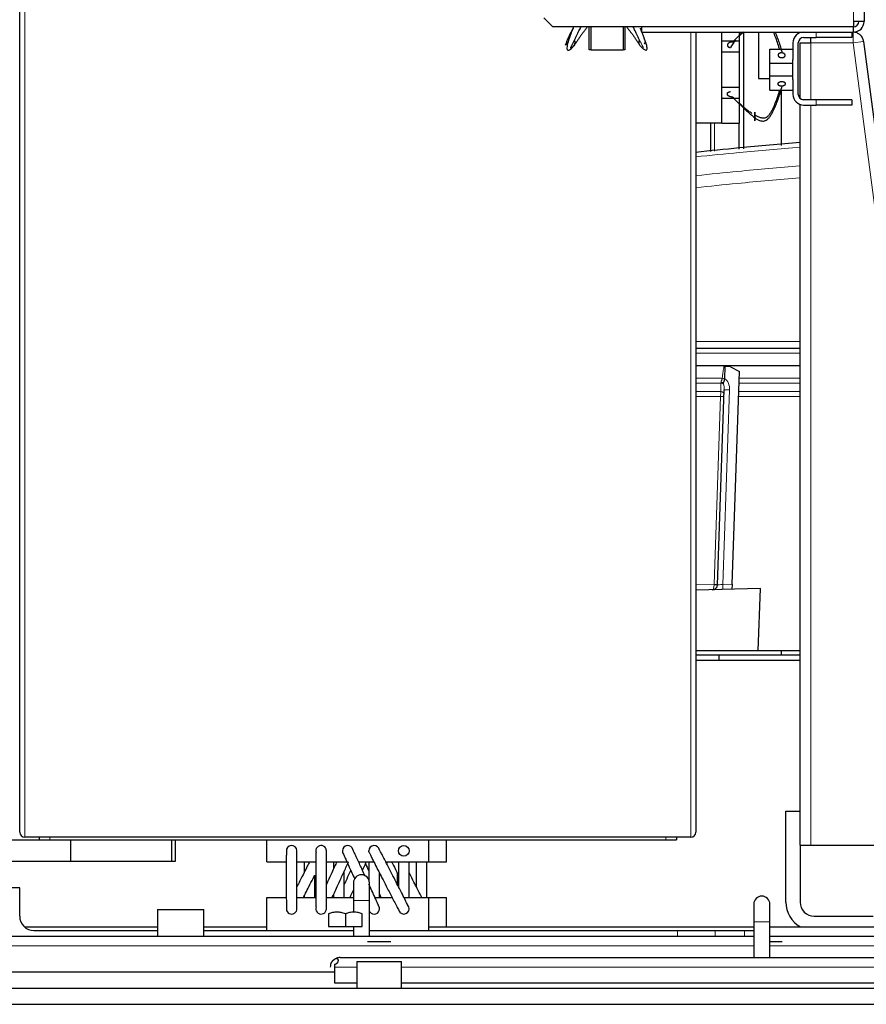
# Model space of a CAD drawing. Header units: millimetres. Extents: x 0 to 29700, y -16 to 21000.
# Tile 260 of 357: x 14098 to 14574, y 10348 to 10902. Entities that reach past the tile are written whole.
import ezdxf

# ---------------------------------------------------------------- set-up
doc = ezdxf.new("R2010")
doc.units = ezdxf.units.MM
doc.layers.add('1', color=7, linetype='Continuous', true_color=0xffffff)

msp = doc.modelspace()

# ---------------------------------------------------------------- linework, layer by layer
at = {"layer": '1', "color": 4, "linetype": 'Continuous', "lineweight": 13}
for p, q in [((14100.778, 11242.292), (14100.778, 10442.292)), ((14566.478, 10900.792), (14566.478, 10929.792)), ((14475.178, 10442.292), (14475.178, 10894.786)), ((14545.478, 10891.792), (14545.478, 10894.792)), ((14566.214, 10888.792), (14566.214, 10894.792)), ((14542.478, 10888.792), (14542.478, 10856.785)), ((14566.214, 10888.792), (14542.478, 10888.792)), ((14572.163, 10889.573), (14566.214, 10888.792)), ((14625.427, 10437.792), (14566.214, 10888.792)), ((14545.478, 10853.792), (14545.478, 10856.792)), ((14542.478, 10853.79), (14542.478, 10437.792)), ((14488.34, 10843.79), (14488.34, 10827.81)), ((14477.982, 10720.977), (14536.482, 10720.977)), ((14536.48, 10714.344), (14477.982, 10714.344)), ((14477.978, 10700.193), (14492.751, 10700.193)), ((14502.356, 10700.193), (14536.48, 10700.193)), ((14492.03, 10697.455), (14477.978, 10697.455)), ((14491.864, 10692.705), (14492.03, 10697.455)), ((14496.904, 10693.708), (14493.084, 10584.332)), ((14536.481, 10697.455), (14502.261, 10697.455)), ((14477.978, 10692.705), (14491.864, 10692.705)), ((14491.838, 10689.97), (14477.978, 10689.97)), ((14488.151, 10584.408), (14491.838, 10689.97)), ((14536.482, 10689.97), (14501.999, 10689.97)), ((14502.095, 10692.705), (14536.482, 10692.705)), ((14477.978, 10584.141), (14488.151, 10584.408)), ((14493.084, 10584.332), (14498.315, 10584.469)), ((14114.978, 10442.292), (14114.978, 10440.792)), ((14460.978, 10442.292), (14460.978, 10440.792)), ((14285.478, 10406.592), (14289.978, 10406.592)), ((14289.978, 10406.592), (14294.478, 10406.592)), ((14467.552, 10386.592), (14467.552, 10389.792)), ((14488.765, 10386.592), (14488.765, 10389.792)), ((14505.191, 10386.592), (14505.191, 10389.792)), ((14510.478, 10394.592), (14519.478, 10394.592)), ((14510.499, 10381.092), (13893.99, 10381.092)), ((14960.473, 10381.092), (14519.483, 10381.092)), ((14287.486, 10369.092), (14274.78, 10369.092)), ((15205.176, 10369.092), (14312.49, 10369.092))]:
    msp.add_line(p, q, dxfattribs=at)
at = {"layer": '1', "color": 2, "linetype": 'Continuous', "lineweight": 25}
for p, q in [((14097.978, 10445.092), (14097.978, 11239.492)), ((14572.478, 10929.792), (14572.478, 10900.792)), ((14397.478, 10897.794), (14392.478, 10902.794)), ((14572.478, 10900.792), (14566.478, 10900.792)), ((14566.478, 10900.792), (14566.478, 10897.794)), ((14566.478, 10897.794), (14397.478, 10897.794)), ((14417.978, 10884.792), (14417.978, 10897.794)), ((14419.018, 10884.592), (14419.018, 10897.794)), ((14437.018, 10897.794), (14437.018, 10884.592)), ((14437.978, 10897.794), (14437.978, 10884.792)), ((14447.478, 10894.792), (14447.478, 10897.794)), ((14447.478, 10894.792), (14566.478, 10894.792)), ((14477.978, 10894.784), (14477.978, 10445.092)), ((14492.478, 10888.819), (14492.478, 10894.792)), ((14502.478, 10889.992), (14502.478, 10894.792)), ((14504.7, 10894.791), (14504.7, 10852.859)), ((14513.128, 10894.792), (14513.128, 10868.791)), ((14565.478, 10894.792), (14565.478, 10891.792)), ((14566.478, 10894.792), (14566.478, 10897.792)), ((14492.478, 10889.992), (14502.478, 10889.992)), ((14492.478, 10883.792), (14492.478, 10888.819)), ((14502.478, 10883.792), (14502.478, 10889.992)), ((14532.478, 10888.792), (14532.478, 10879.348)), ((14535.478, 10859.792), (14535.478, 10888.792)), ((14536.478, 10888.792), (14542.478, 10888.792)), ((14536.478, 10857.553), (14536.478, 10888.792)), ((14538.478, 10891.792), (14545.478, 10891.792)), ((14542.478, 10888.792), (14542.478, 10891.792)), ((14565.478, 10891.792), (14545.478, 10891.792)), ((14572.163, 10889.573), (14631.478, 10437.792)), ((14419.018, 10884.792), (14417.978, 10884.792)), ((14437.018, 10884.592), (14419.018, 10884.592)), ((14437.978, 10884.792), (14437.018, 10884.792)), ((14492.478, 10863.792), (14492.478, 10883.792)), ((14492.478, 10883.792), (14502.478, 10883.792)), ((14502.478, 10863.792), (14502.478, 10883.792)), ((14519.478, 10877.263), (14519.478, 10885.263)), ((14519.478, 10885.263), (14532.478, 10885.263)), ((14519.478, 10870.263), (14519.478, 10877.263)), ((14519.478, 10877.263), (14532.478, 10877.263)), ((14532.478, 10877.263), (14532.478, 10879.348)), ((14532.478, 10870.263), (14532.478, 10877.263)), ((14513.128, 10868.791), (14519.476, 10868.791)), ((14519.478, 10862.263), (14519.478, 10870.263)), ((14519.478, 10870.263), (14532.478, 10870.263)), ((14532.478, 10868.177), (14532.478, 10870.263)), ((14532.478, 10868.177), (14532.478, 10859.792)), ((14492.478, 10863.792), (14502.478, 10863.792)), ((14492.478, 10858.765), (14492.478, 10863.792)), ((14502.478, 10857.592), (14502.478, 10863.792)), ((14519.478, 10862.263), (14532.478, 10862.263)), ((14525.828, 10862.262), (14525.828, 10831.045)), ((14492.478, 10843.792), (14492.478, 10858.765)), ((14492.478, 10857.592), (14502.478, 10857.592)), ((14502.478, 10843.592), (14502.478, 10857.592)), ((14545.478, 10856.792), (14538.478, 10856.792)), ((14565.478, 10856.792), (14545.478, 10856.792)), ((14565.478, 10856.792), (14565.478, 10853.792)), ((14504.7, 10852.214), (14504.7, 10829.224)), ((14536.478, 10437.792), (14536.478, 10854.128)), ((14538.478, 10853.792), (14545.478, 10853.792)), ((14565.478, 10853.792), (14545.478, 10853.792)), ((14477.978, 10843.792), (14492.478, 10843.792)), ((14486.197, 10843.79), (14486.197, 10827.624)), ((14492.478, 10843.592), (14492.478, 10843.792)), ((14492.478, 10843.592), (14502.478, 10843.592)), ((14502.129, 10843.59), (14502.129, 10828.999)), ((14477.981, 10717.187), (14536.479, 10717.187)), ((14536.478, 10707.187), (14477.983, 10707.187)), ((14494.123, 10700.026), (14494.358, 10706.756)), ((14497.392, 10706.65), (14494.358, 10706.756)), ((14497.392, 10706.65), (14502.488, 10703.969)), ((14494.121, 10699.976), (14494.123, 10700.026)), ((14498.315, 10584.469), (14502.488, 10703.969)), ((14490.077, 10584.171), (14493.902, 10693.712)), ((14498.315, 10584.469), (14498.214, 10581.566)), ((14514.229, 10581.985), (14477.978, 10581.036)), ((14513.013, 10547.187), (14514.229, 10581.985)), ((14477.977, 10547.187), (14513.013, 10547.187)), ((14477.978, 10544.792), (14490.978, 10544.792)), ((14490.978, 10541.791), (14490.978, 10544.792)), ((14490.978, 10544.792), (14536.481, 10544.792)), ((14513.015, 10547.187), (14536.479, 10547.187)), ((14525.828, 10547.187), (14525.828, 10544.793)), ((14477.978, 10541.792), (14536.478, 10541.792)), ((14528.478, 10405.792), (14528.478, 10456.792)), ((14528.478, 10456.792), (14536.478, 10456.792)), ((14040.978, 10440.792), (14126.734, 10440.792)), ((14475.178, 10442.292), (14100.778, 10442.292)), ((14108.978, 10442.292), (14108.978, 10440.792)), ((14126.734, 10440.792), (14183.478, 10440.792)), ((14126.734, 10428.792), (14126.734, 10440.792)), ((14183.478, 10440.792), (14185.478, 10440.792)), ((14183.478, 10428.792), (14183.478, 10440.792)), ((14185.478, 10428.792), (14185.478, 10440.792)), ((14185.481, 10440.792), (14236.781, 10440.792)), ((14236.778, 10440.792), (14327.778, 10440.792)), ((14236.778, 10428.292), (14236.778, 10440.792)), ((14327.773, 10440.792), (14460.978, 10440.792)), ((14327.778, 10428.292), (14327.778, 10440.792)), ((14337.778, 10428.292), (14337.778, 10440.792)), ((14460.978, 10440.792), (14466.978, 10440.792)), ((14466.978, 10442.292), (14466.978, 10440.792)), ((14294.216, 10434.066), (14294.178, 10434.542)), ((14536.478, 10437.792), (14536.478, 10405.792)), ((14536.478, 10437.792), (14542.478, 10437.792)), ((14542.478, 10437.792), (14625.427, 10437.792)), ((14040.978, 10428.792), (14126.734, 10428.792)), ((14126.734, 10428.792), (14183.478, 10428.792)), ((14183.478, 10428.792), (14185.478, 10428.792)), ((14236.778, 10428.292), (14247.782, 10428.292)), ((14253.759, 10428.292), (14264.382, 10428.292)), ((14270.363, 10428.292), (14281.85, 10428.292)), ((14288.433, 10428.292), (14297.01, 10428.292)), ((14303.724, 10428.292), (14327.778, 10428.292)), ((14327.778, 10428.292), (14337.778, 10428.292)), ((14097.978, 10413.792), (14089.978, 10413.792)), ((14097.978, 10397.792), (14097.978, 10413.792)), ((14285.478, 10416.592), (14285.478, 10406.592)), ((14294.478, 10406.592), (14294.478, 10416.592)), ((14236.778, 10408.292), (14247.796, 10408.292)), ((14236.778, 10389.792), (14236.778, 10408.292)), ((14253.775, 10408.292), (14264.397, 10408.292)), ((14270.376, 10408.292), (14285.477, 10408.292)), ((14285.478, 10406.592), (14285.478, 10400.092)), ((14294.478, 10386.592), (14294.478, 10406.592)), ((14297.606, 10408.292), (14307.229, 10408.292)), ((14313.945, 10408.292), (14327.778, 10408.292)), ((14327.778, 10408.292), (14337.778, 10408.292)), ((14327.778, 10389.792), (14327.778, 10408.292)), ((14337.778, 10391.792), (14337.778, 10408.292)), ((14175.478, 10401.592), (14175.478, 10386.592)), ((14175.478, 10401.592), (14201.478, 10401.592)), ((14201.478, 10386.592), (14201.478, 10401.592)), ((14510.478, 10404.592), (14510.478, 10394.592)), ((14519.478, 10394.592), (14519.478, 10404.592)), ((14271.478, 10399.243), (14271.478, 10392.092)), ((14280.978, 10399.243), (14280.978, 10392.092)), ((14290.478, 10392.092), (14290.478, 10399.243)), ((14544.478, 10397.792), (14577.478, 10397.792)), ((14100.695, 10391.792), (14175.484, 10391.792)), ((14105.978, 10389.792), (14175.479, 10389.792)), ((14201.479, 10389.792), (14285.482, 10389.792)), ((14201.486, 10391.792), (14236.783, 10391.792)), ((14271.478, 10392.092), (14280.978, 10392.092)), ((14280.978, 10392.092), (14290.478, 10392.092)), ((14285.478, 10392.092), (14285.478, 10386.592)), ((14294.477, 10389.792), (14467.552, 10389.792)), ((14327.77, 10391.792), (14510.477, 10391.792)), ((14467.552, 10389.792), (14488.765, 10389.792)), ((14488.765, 10389.792), (14505.191, 10389.792)), ((14505.191, 10389.792), (14510.478, 10389.792)), ((14510.478, 10394.592), (14510.478, 10374.592)), ((14519.473, 10391.792), (14605.978, 10391.792)), ((14519.478, 10374.592), (14519.478, 10394.592)), ((13894.004, 10386.592), (14510.501, 10386.592)), ((14293.478, 10383.692), (14296.728, 10383.692)), ((14296.728, 10383.692), (14303.228, 10383.692)), ((14303.228, 10383.692), (14306.478, 10383.692)), ((14519.478, 10383.692), (14523.228, 10383.692)), ((14519.479, 10386.592), (14960.477, 10386.592)), ((14523.228, 10383.692), (14526.478, 10383.692)), ((14277.978, 10374.592), (15201.978, 10374.592)), ((14274.78, 10370.616), (14274.78, 10369.092)), ((14274.78, 10369.092), (14274.78, 10360.292)), ((14287.478, 10372.292), (14299.978, 10372.292)), ((14287.478, 10372.292), (14287.478, 10357.292)), ((14299.978, 10372.292), (14312.478, 10372.292)), ((14312.478, 10357.292), (14312.478, 10372.292)), ((14274.786, 10366.292), (14006.484, 10366.292)), ((13908.978, 10357.292), (15570.978, 10357.292)), ((14274.78, 10360.292), (14287.486, 10360.292)), ((14312.49, 10360.292), (15205.176, 10360.292)), ((13908.978, 10348.292), (15570.978, 10348.292))]:
    msp.add_line(p, q, dxfattribs=at)
msp.add_circle((14313.778, 10434.542), 3, dxfattribs=at)
for centre, radius, start, end in [((14566.478, 10900.792), 6, 270, 0), ((14566.478, 10900.792), 3, 270, 0), ((14538.478, 10888.792), 6, 90, 180), ((14538.478, 10888.792), 3, 90, 180), ((14538.478, 10859.792), 6, 180, 270), ((14538.478, 10859.792), 3, 180, 270), ((14487.079, 10584.275), 3, 271.5, 358), ((14100.778, 10445.092), 2.8, 180, 270), ((14475.178, 10445.092), 2.8, 270, 0), ((14250.778, 10434.542), 3, 341.74125, 161.71875), ((14267.378, 10434.542), 3, 17.63437, 201.1275), ((14282.278, 10434.542), 3, 13.39875, 180), ((14282.278, 10434.542), 3, 180, 193.38188), ((14297.178, 10434.542), 3, 9.11813, 180), ((14289.978, 10416.592), 4.5, 90, 180), ((14289.978, 10416.592), 4.5, 0, 90), ((14514.978, 10404.592), 4.5, 0, 180), ((14250.778, 10402.042), 3, 198.28125, 18.55125), ((14267.378, 10402.042), 3, 158.8725, 342.36563), ((14297.178, 10402.042), 3, 215.865, 0), ((14297.178, 10402.042), 3, 0, 35.89875), ((14313.778, 10402.042), 3, 225.02813, 45.0225), ((14544.478, 10405.792), 16, 180, 241.04109), ((14544.478, 10405.792), 8, 180, 270), ((14105.978, 10397.792), 8, 180, 270), ((14277.978, 10369.092), 5.5, 163.91174, 180)]:
    msp.add_arc(centre, radius, start, end, dxfattribs=at)
at = {"layer": '1', "color": 4, "linetype": 'Continuous', "lineweight": 13}
for centre, major_axis, ratio, start_param, end_param in [((14492.681, 10700.123), (-1.989, 0.207), 0.0383473, 3.905781, 4.6813136), ((14491.907, 10693.883), (0.235, 6.724), 0.7431451, 4.712389, 5.8716685), ((14492.132, 10700.332), (0.21, 4), 0.017402, 3.9104493, 4.0569497), ((14491.981, 10696.016), (1.999, -0.07), 0.719748, 0.7957294, 1.5716725), ((14492.004, 10696.671), (1.999, -0.07), 0.6108356, 0.7931781, 1.5644616), ((14491.903, 10693.782), (0.159, 4.566), 0.4377405, 4.712389, 5.5081184), ((14496.9, 10693.607), (2.998, -0.105), 0.0336829, 1.5707963, 3.1415927), ((14491.765, 10689.828), (0.07, 4), 0.0174444, 4.7482984, 5.5155451), ((14491.768, 10689.899), (1.999, -0.07), 0.0368135, 0, 1.5371762), ((14491.816, 10691.266), (1.999, -0.07), 0.719748, 0, 1.5716725), ((14487.079, 10584.275), (-0.079, 2.999), 0.3572125, 3.1415927, 4.6513025), ((14488.08, 10584.302), (-0.017, 3.001), 0.0238693, 4.6517894, 4.7475549), ((14488.081, 10584.336), (1.999, -0.07), 0.0368135, 0, 1.5371762), ((14488.078, 10584.24), (-1.999, 0.07), 0.0587977, 1.6102188, 3.1415927), ((14493.088, 10584.433), (3.011, 0.262), 0.0331858, 3.1375287, 4.708325), ((14493.088, 10584.433), (-0.079, 2.999), 0.0020575, 1.6044228, 3.1415927)]:
    msp.add_ellipse(centre, major_axis=major_axis, ratio=ratio, start_param=start_param, end_param=end_param, dxfattribs=at)
at = {"layer": '1', "color": 2, "linetype": 'Continuous', "lineweight": 25}
for ratio in [1, 0.999375]:
    msp.add_ellipse((14277.978, 10369.092), major_axis=(0, 5.5), ratio=ratio, start_param=0, end_param=0.3728397, dxfattribs=at)
for points, degree, knots in [([(14409.171, 10897.707), (14408.907, 10897.175), (14408.365, 10896.087), (14407.552, 10894.448), (14406.738, 10892.792), (14405.959, 10891.158), (14405.385, 10889.826), (14405.087, 10888.945), (14404.954, 10888.468), (14404.871, 10888.138), (14404.804, 10887.852), (14404.723, 10887.573), (14404.656, 10887.399), (14404.645, 10887.473), (14404.768, 10887.724), (14405.168, 10888.275), (14405.659, 10888.861), (14405.921, 10889.17)], 3, [0, 0, 0, 0, 0.0955228, 0.1960203, 0.2965178, 0.3970152, 0.4975127, 0.5477614, 0.5728858, 0.5980102, 0.6231345, 0.6482589, 0.6985076, 0.7487563, 0.7990051, 0.8995025, 1, 1, 1, 1]), ([(14409.253, 10897.795), (14408.333, 10895.634), (14407.026, 10892.203), (14405.694, 10888.089), (14405.406, 10885.975), (14405.465, 10885.101), (14405.743, 10884.728), (14406.18, 10884.58), (14406.958, 10884.816), (14408.036, 10885.634), (14408.726, 10886.379), (14409.073, 10886.814)], 3, [0, 0, 0, 0, 0.3115952, 0.494362, 0.5811411, 0.6646783, 0.7061157, 0.747661, 0.8311296, 0.9157274, 1, 1, 1, 1]), ([(14409.702, 10887.652), (14409.473, 10887.299), (14409.002, 10886.642), (14408.42, 10886.061), (14407.997, 10885.828), (14407.716, 10885.791), (14407.644, 10885.975), (14407.697, 10886.23), (14407.803, 10886.469), (14407.945, 10886.742), (14408.159, 10887.139), (14408.557, 10887.907), (14409.158, 10889.141), (14409.903, 10890.701), (14410.671, 10892.292), (14411.451, 10893.897), (14412.357, 10895.753), (14413.016, 10897.078), (14413.411, 10897.863)], 3, [0, 0, 0, 0, 0.0874317, 0.1748634, 0.2185792, 0.2622951, 0.3060109, 0.3278689, 0.3497268, 0.3715847, 0.3934426, 0.4371585, 0.5245902, 0.6120219, 0.6994536, 0.7868852, 0.8743169, 1, 1, 1, 1]), ([(14417.026, 10897.765), (14416.637, 10897.282), (14415.863, 10896.305), (14414.749, 10894.856), (14413.678, 10893.413), (14412.655, 10891.965), (14411.663, 10890.504), (14410.684, 10889.04), (14410.035, 10888.096), (14409.702, 10887.652)], 3, [0, 0, 0, 0, 0.1383334, 0.2819445, 0.4255556, 0.5691667, 0.7127778, 0.8563889, 1, 1, 1, 1]), ([(14439.011, 10897.765), (14439.399, 10897.282), (14440.174, 10896.305), (14441.288, 10894.856), (14442.359, 10893.413), (14443.381, 10891.965), (14444.374, 10890.504), (14445.352, 10889.04), (14446.001, 10888.096), (14446.334, 10887.652)], 3, [0, 0, 0, 0, 0.1383334, 0.2819445, 0.4255556, 0.5691667, 0.7127778, 0.8563889, 1, 1, 1, 1]), ([(14447.106, 10888.676), (14447.03, 10888.834), (14446.709, 10889.496), (14446.134, 10890.701), (14445.366, 10892.292), (14444.586, 10893.897), (14443.701, 10895.709), (14443.065, 10896.989), (14442.693, 10897.729)], 3, [0, 0, 0, 0, 0.0559277, 0.2322168, 0.4085059, 0.5847951, 0.7610842, 1, 1, 1, 1]), ([(14498.655, 10889.191), (14499.541, 10890.205), (14500.942, 10891.713), (14502.834, 10893.563), (14503.74, 10894.421), (14504.142, 10894.798)], 3, [0, 0, 0, 0, 0.5287683, 0.7931525, 1, 1, 1, 1]), ([(14504.752, 10894.932), (14504.272, 10894.516), (14503.466, 10893.784), (14502.689, 10893.016), (14502.373, 10892.692)], 3, [0, 0, 0, 0, 0.585867, 1, 1, 1, 1]), ([(14524.894, 10885.345), (14524.716, 10886.018), (14524.199, 10887.827), (14523.388, 10890.179), (14522.531, 10892.411), (14521.974, 10893.766), (14521.629, 10894.562), (14521.521, 10894.805)], 3, [0, 0, 0, 0, 0.2098238, 0.565759, 0.7437266, 0.9216943, 1, 1, 1, 1]), ([(14522.357, 10894.824), (14522.386, 10894.758), (14522.652, 10894.155), (14523.372, 10892.468), (14524.446, 10889.746), (14525.525, 10886.436), (14526.092, 10884.211), (14526.337, 10883.1)], 3, [0, 0, 0, 0, 0.0173025, 0.1576879, 0.4384586, 0.7192293, 1, 1, 1, 1]), ([(14572.163, 10889.573), (14572.118, 10889.919), (14572.042, 10890.261), (14571.832, 10890.927), (14571.698, 10891.251), (14571.376, 10891.87), (14571.188, 10892.166), (14570.763, 10892.72), (14570.526, 10892.979), (14570.012, 10893.45), (14569.734, 10893.664), (14569.145, 10894.039), (14568.834, 10894.201), (14568.189, 10894.468), (14567.855, 10894.574), (14567.173, 10894.725), (14566.826, 10894.771), (14566.477, 10894.786)], 3, [0, 0, 0, 0, 0.125, 0.125, 0.25, 0.25, 0.375, 0.375, 0.5, 0.5, 0.625, 0.625, 0.75, 0.75, 0.875, 0.875, 1, 1, 1, 1]), ([(14407.671, 10886.041), (14407.806, 10886.068), (14407.969, 10886.114), (14408.128, 10886.173), (14408.281, 10886.244), (14408.574, 10886.408), (14408.903, 10886.632), (14409.175, 10886.882), (14409.412, 10887.166), (14409.608, 10887.476), (14409.702, 10887.652)], 5, [0, 0, 0, 0, 0, 0, 0.2580938, 0.3152444, 0.3152444, 0.3152444, 0.6272599, 1, 1, 1, 1, 1, 1]), ([(14409.702, 10887.652), (14409.751, 10887.742), (14409.862, 10887.971), (14409.993, 10888.315), (14410.073, 10888.675), (14410.094, 10889.044), (14410.068, 10889.348), (14410.016, 10889.642), (14409.963, 10889.821), (14409.887, 10889.993), (14409.788, 10890.151), (14409.697, 10890.264)], 5, [0, 0, 0, 0, 0, 0, 0.1848578, 0.4599452, 0.6635975, 0.6635975, 0.6635975, 0.7361114, 1, 1, 1, 1, 1, 1]), ([(14446.334, 10887.652), (14446.286, 10887.742), (14446.205, 10887.907), (14446.136, 10888.077), (14446.079, 10888.251), (14446.018, 10888.498), (14445.97, 10888.758), (14445.952, 10888.941), (14445.949, 10889.125), (14445.969, 10889.348), (14446.02, 10889.639), (14446.072, 10889.816), (14446.146, 10889.986), (14446.245, 10890.145), (14446.337, 10890.26), (14446.339, 10890.263), (14446.342, 10890.265), (14446.344, 10890.268)], 5, [0, 0, 0, 0, 0, 0, 0.1844371, 0.3310436, 0.3310436, 0.3310436, 0.4588984, 0.6620872, 0.6620872, 0.6620872, 0.7344361, 0.9931308, 0.9931308, 0.9931308, 1, 1, 1, 1, 1, 1]), ([(14446.964, 10886.814), (14447.42, 10886.273), (14448.117, 10885.569), (14449.076, 10884.886), (14449.795, 10884.587), (14450.36, 10884.683), (14450.582, 10885.309), (14450.447, 10886.499), (14450.202, 10887.815), (14449.848, 10888.737), (14449.715, 10889.056)], 3, [0, 0, 0, 0, 0.1741513, 0.2759846, 0.3863218, 0.5050306, 0.6327805, 0.7718015, 0.9242405, 1, 1, 1, 1]), ([(14448.88, 10888.568), (14448.898, 10888.546), (14449.02, 10888.405), (14449.132, 10888.339), (14449.261, 10888.52), (14449.326, 10888.932), (14449.356, 10889.189)], 3, [0, 0, 0, 0, 0.0370006, 0.2628933, 0.4797994, 1, 1, 1, 1]), ([(14498.655, 10889.191), (14498.467, 10889.212), (14498.119, 10889.227), (14497.769, 10889.199), (14497.429, 10889.132), (14497.081, 10889.019), (14496.788, 10888.903), (14496.641, 10888.833), (14496.501, 10888.755), (14496.371, 10888.669), (14496.167, 10888.516), (14496.054, 10888.418), (14495.952, 10888.312), (14495.864, 10888.2), (14495.747, 10888.002), (14495.68, 10887.857), (14495.642, 10887.728), (14495.622, 10887.597), (14495.622, 10887.401), (14495.644, 10887.227), (14495.682, 10887.1), (14495.74, 10886.978), (14495.844, 10886.826), (14496.003, 10886.649), (14496.239, 10886.46), (14496.536, 10886.313), (14496.869, 10886.212), (14497.154, 10886.163), (14497.297, 10886.148)], 5, [0, 0, 0, 0, 0, 0, 0.1360851, 0.25, 0.25, 0.25, 0.2708653, 0.3748173, 0.375, 0.375, 0.375, 0.4789488, 0.5, 0.5, 0.5, 0.5828898, 0.625, 0.625, 0.625, 0.6871801, 0.75, 0.75, 0.75, 0.7916704, 0.8957455, 1, 1, 1, 1, 1, 1]), ([(14500.164, 10890.199), (14500.137, 10890.165), (14499.104, 10888.882), (14498.15, 10887.529), (14497.297, 10886.148)], 3, [0, 0, 0, 0, 0.0265864, 1, 1, 1, 1]), ([(14526.337, 10883.1), (14526.249, 10883.108), (14526.028, 10883.119), (14525.704, 10883.107), (14525.389, 10883.055), (14525.098, 10882.964), (14524.881, 10882.867), (14524.677, 10882.757), (14524.514, 10882.646), (14524.34, 10882.483), (14524.207, 10882.292), (14524.137, 10882.112), (14524.113, 10882.015), (14524.093, 10881.887), (14524.09, 10881.714), (14524.135, 10881.508), (14524.239, 10881.309), (14524.397, 10881.127), (14524.601, 10880.946), (14524.872, 10880.762), (14525.135, 10880.638), (14525.429, 10880.548), (14525.741, 10880.496), (14525.919, 10880.48)], 5, [0, 0, 0, 0, 0, 0, 0.0696423, 0.1732771, 0.25, 0.25, 0.25, 0.2773185, 0.3817136, 0.4348548, 0.4856843, 0.5, 0.5, 0.5, 0.5898118, 0.6938111, 0.75, 0.75, 0.75, 0.8595818, 1, 1, 1, 1, 1, 1]), ([(14525.919, 10880.48), (14526.051, 10880.468), (14526.319, 10880.459), (14526.642, 10880.483), (14526.952, 10880.547), (14527.232, 10880.649), (14527.445, 10880.751), (14527.644, 10880.866), (14527.851, 10881.026), (14528.007, 10881.211), (14528.106, 10881.411), (14528.148, 10881.582), (14528.167, 10881.754), (14528.158, 10881.944), (14528.091, 10882.149), (14527.966, 10882.343), (14527.809, 10882.504), (14527.622, 10882.661), (14527.381, 10882.823), (14527.116, 10882.946), (14526.822, 10883.035), (14526.51, 10883.085), (14526.337, 10883.1)], 5, [0, 0, 0, 0, 0, 0, 0.1042545, 0.2083296, 0.25, 0.25, 0.25, 0.3128199, 0.4171102, 0.5, 0.5, 0.5, 0.5210512, 0.6251827, 0.7291347, 0.75, 0.75, 0.75, 0.8639149, 1, 1, 1, 1, 1, 1]), ([(14498.655, 10858.334), (14498.442, 10858.309), (14498.114, 10858.313), (14497.897, 10858.328), (14497.682, 10858.356), (14497.471, 10858.396), (14497.265, 10858.448), (14497.064, 10858.512), (14496.871, 10858.586), (14496.686, 10858.671), (14496.51, 10858.767), (14496.345, 10858.872), (14496.192, 10858.988), (14496.053, 10859.112), (14495.929, 10859.245), (14495.824, 10859.387), (14495.74, 10859.536), (14495.676, 10859.693), (14495.636, 10859.855), (14495.62, 10860.019), (14495.628, 10860.182), (14495.655, 10860.308), (14495.679, 10860.387), (14495.709, 10860.465), (14495.746, 10860.54), (14495.789, 10860.614), (14495.838, 10860.685), (14495.917, 10860.782), (14496.051, 10860.906), (14496.207, 10861.018), (14496.381, 10861.117), (14496.569, 10861.201), (14496.768, 10861.271), (14496.976, 10861.326), (14497.136, 10861.355), (14497.244, 10861.371), (14497.297, 10861.377)], 2, [0, 0, 0, 0.0625, 0.09375, 0.125, 0.15625, 0.1875, 0.21875, 0.25, 0.28125, 0.3125, 0.34375, 0.375, 0.40625, 0.4375, 0.46875, 0.5, 0.53125, 0.5625, 0.59375, 0.625, 0.65625, 0.6741071, 0.6875, 0.7053571, 0.71875, 0.7366071, 0.75, 0.78125, 0.8125, 0.84375, 0.875, 0.90625, 0.9375, 0.96875, 0.984375, 1, 1, 1]), ([(14510.978, 10846.652), (14511.469, 10846.299), (14512.482, 10845.642), (14513.875, 10845.061), (14515.044, 10844.828), (14515.957, 10844.791), (14516.746, 10844.975), (14517.335, 10845.23), (14517.741, 10845.469), (14518.11, 10845.742), (14518.563, 10846.139), (14519.275, 10846.907), (14520.11, 10848.141), (14520.958, 10849.701), (14521.724, 10851.292), (14522.45, 10852.897), (14523.372, 10855.057), (14524.446, 10857.779), (14525.525, 10861.089), (14526.092, 10863.314), (14526.337, 10864.425)], 3, [0, 0, 0, 0, 0.0625, 0.125, 0.15625, 0.1875, 0.21875, 0.234375, 0.25, 0.265625, 0.28125, 0.3125, 0.375, 0.4375, 0.5, 0.5625, 0.625, 0.75, 0.875, 1, 1, 1, 1]), ([(14524.894, 10862.18), (14524.716, 10861.507), (14524.199, 10859.698), (14523.388, 10857.346), (14522.531, 10855.114), (14521.846, 10853.448), (14521.114, 10851.792), (14520.291, 10850.158), (14519.478, 10848.826), (14518.785, 10847.945), (14518.344, 10847.468), (14517.982, 10847.138), (14517.58, 10846.852), (14516.987, 10846.573), (14516.181, 10846.399), (14515.224, 10846.473), (14513.99, 10846.724), (14512.529, 10847.275), (14511.484, 10847.861), (14510.978, 10848.17)], 3, [0, 0, 0, 0, 0.0894605, 0.2412171, 0.3170954, 0.3929737, 0.468852, 0.5447303, 0.6206085, 0.6585477, 0.6775173, 0.6964868, 0.7154564, 0.734426, 0.7723651, 0.8103043, 0.8482434, 0.9241217, 1, 1, 1, 1]), ([(14498.655, 10858.334), (14499.541, 10857.32), (14500.942, 10855.812), (14502.943, 10853.856), (14504.471, 10852.413), (14506.036, 10850.965), (14507.636, 10849.504), (14509.276, 10848.04), (14510.405, 10847.096), (14510.978, 10846.652)], 3, [0, 0, 0, 0, 0.25, 0.375, 0.5, 0.625, 0.75, 0.875, 1, 1, 1, 1]), ([(14509.406, 10849.083), (14509.24, 10849.188), (14508.414, 10849.73), (14506.977, 10850.766), (14505.114, 10852.255), (14503.583, 10853.624), (14502.689, 10854.509), (14502.373, 10854.833)], 3, [0, 0, 0, 0, 0.0648792, 0.3274153, 0.5899514, 0.8524875, 1, 1, 1, 1]), ([(14510.978, 10846.652), (14510.978, 10846.742), (14510.978, 10846.971), (14510.978, 10847.315), (14510.978, 10847.675), (14510.978, 10848.044), (14510.978, 10848.348), (14510.978, 10848.649), (14510.978, 10848.91), (14510.978, 10849.222), (14510.978, 10849.492), (14510.978, 10849.655), (14510.978, 10849.719), (14510.978, 10849.786), (14510.978, 10849.842), (14510.978, 10849.833), (14510.978, 10849.748), (14510.978, 10849.607), (14510.978, 10849.421), (14510.978, 10849.173), (14510.978, 10848.929), (14510.978, 10848.653), (14510.978, 10848.349), (14510.978, 10848.17)], 5, [0, 0, 0, 0, 0, 0, 0.0696423, 0.1732771, 0.25, 0.25, 0.25, 0.2773185, 0.3817136, 0.4348548, 0.4856843, 0.5, 0.5, 0.5, 0.5898118, 0.6938111, 0.75, 0.75, 0.75, 0.8595818, 1, 1, 1, 1, 1, 1]), ([(14510.978, 10848.17), (14510.978, 10848.037), (14510.978, 10847.763), (14510.978, 10847.416), (14510.978, 10847.051), (14510.978, 10846.682), (14510.978, 10846.379), (14510.978, 10846.081), (14510.978, 10845.74), (14510.978, 10845.443), (14510.978, 10845.23), (14510.978, 10845.111), (14510.978, 10845.024), (14510.978, 10844.971), (14510.978, 10844.997), (14510.978, 10845.097), (14510.978, 10845.237), (14510.978, 10845.408), (14510.978, 10845.632), (14510.978, 10845.882), (14510.978, 10846.166), (14510.978, 10846.476), (14510.978, 10846.652)], 5, [0, 0, 0, 0, 0, 0, 0.1042545, 0.2083296, 0.25, 0.25, 0.25, 0.3128199, 0.4171102, 0.5, 0.5, 0.5, 0.5210512, 0.6251827, 0.7291347, 0.75, 0.75, 0.75, 0.8639149, 1, 1, 1, 1, 1, 1]), ([(14477.928, 10827.415), (14486.04, 10828.27), (14505.522, 10830.227), (14525.022, 10831.955), (14536.406, 10832.885)], 3, [0, 0, 0, 0, 0.4166014, 1, 1, 1, 1]), ([(14493.437, 10697.492), (14493.439, 10697.516), (14493.442, 10697.538), (14493.453, 10697.582), (14493.459, 10697.603), (14493.473, 10697.645), (14493.481, 10697.666), (14493.498, 10697.707), (14493.507, 10697.728), (14493.534, 10697.791), (14493.553, 10697.833), (14493.591, 10697.92), (14493.611, 10697.964), (14493.651, 10698.054), (14493.671, 10698.101), (14493.701, 10698.172), (14493.71, 10698.196), (14493.73, 10698.244), (14493.74, 10698.269), (14493.789, 10698.393), (14493.826, 10698.495), (14493.897, 10698.706), (14493.929, 10698.814), (14493.967, 10698.954), (14493.974, 10698.982), (14493.988, 10699.039), (14493.995, 10699.067), (14494.015, 10699.153), (14494.027, 10699.211), (14494.061, 10699.384), (14494.098, 10699.617), (14494.117, 10699.856), (14494.121, 10699.976)], 3, [0, 0, 0, 0, 0.03125, 0.03125, 0.0625, 0.0625, 0.09375, 0.09375, 0.125, 0.125, 0.1875, 0.1875, 0.25, 0.25, 0.3125, 0.3125, 0.34375, 0.34375, 0.375, 0.375, 0.5, 0.5, 0.625, 0.625, 0.65625, 0.65625, 0.6875, 0.6875, 0.75, 0.75, 0.875, 1, 1, 1, 1]), ([(14493.416, 10696.995), (14493.416, 10697.034), (14493.417, 10697.074), (14493.42, 10697.155), (14493.421, 10697.196), (14493.427, 10697.32), (14493.431, 10697.405), (14493.437, 10697.492)], 3, [0, 0, 0, 0, 0.25, 0.25, 0.5, 0.5, 1, 1, 1, 1]), ([(14247.929, 10435.482), (14247.902, 10435.412), (14247.857, 10434.951), (14247.815, 10433.433), (14247.792, 10431.33), (14247.779, 10428.401), (14247.778, 10424.829), (14247.779, 10420.493), (14247.777, 10415.567), (14247.783, 10410.656), (14247.801, 10406.554), (14247.826, 10403.669), (14247.866, 10401.684), (14247.906, 10401.145), (14247.929, 10401.102)], 3, [0, 0, 0, 0, 0.0835173, 0.1590478, 0.2262835, 0.2853918, 0.3805113, 0.4497296, 0.5373598, 0.6569932, 0.7296395, 0.8108925, 0.9012666, 1, 1, 1, 1]), ([(14253.654, 10402.927), (14253.67, 10402.927), (14253.705, 10403.095), (14253.742, 10403.932), (14253.765, 10405.577), (14253.778, 10408.152), (14253.778, 10411.566), (14253.777, 10415.913), (14253.779, 10420.831), (14253.773, 10425.551), (14253.755, 10429.326), (14253.73, 10431.85), (14253.69, 10433.448), (14253.65, 10433.703), (14253.627, 10433.602)], 3, [0, 0, 0, 0, 0.0547103, 0.130108, 0.1988124, 0.2603864, 0.3614759, 0.4359878, 0.5300987, 0.6563188, 0.7312348, 0.8134459, 0.9027368, 1, 1, 1, 1]), ([(14264.519, 10433.633), (14264.493, 10433.736), (14264.451, 10433.611), (14264.412, 10432.581), (14264.39, 10430.87), (14264.378, 10428.257), (14264.378, 10424.847), (14264.379, 10420.518), (14264.377, 10415.603), (14264.383, 10410.853), (14264.399, 10407.078), (14264.422, 10404.6), (14264.46, 10403.085), (14264.497, 10402.846), (14264.519, 10402.951)], 3, [0, 0, 0, 0, 0.0803566, 0.1535299, 0.2203105, 0.2802289, 0.3785924, 0.4510616, 0.5424348, 0.6650693, 0.737905, 0.8178554, 0.9049615, 1, 1, 1, 1]), ([(14270.237, 10401.133), (14270.263, 10401.197), (14270.305, 10401.634), (14270.344, 10403.075), (14270.366, 10405.113), (14270.378, 10408.006), (14270.378, 10411.581), (14270.377, 10415.934), (14270.379, 10420.864), (14270.373, 10425.746), (14270.357, 10429.846), (14270.333, 10432.775), (14270.295, 10434.846), (14270.259, 10435.404), (14270.237, 10435.451)], 3, [0, 0, 0, 0, 0.0834248, 0.1589804, 0.2262477, 0.2853597, 0.3804885, 0.449725, 0.5375002, 0.657206, 0.729798, 0.8110159, 0.9012567, 1, 1, 1, 1]), ([(14279.359, 10433.848), (14279.363, 10433.818), (14279.522, 10433.435), (14280.15, 10432.028), (14281.064, 10430.012), (14282.37, 10427.149), (14283.993, 10423.603), (14285.399, 10420.537), (14286.066, 10419.082), (14286.175, 10418.845)], 3, [0, 0, 0, 0, 0.1782779, 0.3399431, 0.4847494, 0.6126982, 0.819631, 0.9706954, 1, 1, 1, 1]), ([(14292.009, 10420.513), (14291.856, 10420.847), (14290.749, 10423.26), (14289.112, 10426.822), (14287.344, 10430.661), (14286.136, 10433.273), (14285.338, 10434.978), (14285.175, 10435.302), (14285.197, 10435.236)], 3, [0, 0, 0, 0, 0.0410064, 0.2962553, 0.4485147, 0.6164028, 0.7998247, 1, 1, 1, 1]), ([(14294.216, 10434.067), (14294.222, 10433.995), (14294.408, 10433.536), (14295.132, 10432.03), (14296.174, 10429.941), (14297.648, 10427.027), (14299.467, 10423.465), (14301.682, 10419.13), (14304.196, 10414.205), (14306.705, 10409.307), (14308.804, 10405.233), (14310.286, 10402.385), (14311.32, 10400.447), (14311.619, 10399.944), (14311.657, 10399.921)], 3, [0, 0, 0, 0, 0.0833092, 0.1586855, 0.2258864, 0.2850405, 0.3803608, 0.4497873, 0.537656, 0.6574796, 0.7301397, 0.8113149, 0.9014914, 1, 1, 1, 1]), ([(14315.899, 10404.163), (14315.973, 10404.077), (14315.949, 10404.221), (14315.481, 10405.227), (14314.648, 10406.906), (14313.333, 10409.507), (14311.585, 10412.932), (14309.363, 10417.279), (14306.852, 10422.198), (14304.431, 10426.926), (14302.477, 10430.714), (14301.154, 10433.253), (14300.287, 10434.862), (14300.113, 10435.119), (14300.14, 10435.017)], 3, [0, 0, 0, 0, 0.0807918, 0.1542536, 0.2210959, 0.2809284, 0.3790448, 0.4513163, 0.5426157, 0.6651865, 0.738034, 0.8180748, 0.9051386, 1, 1, 1, 1]), ([(14260.869, 10428.394), (14260.462, 10427.597), (14259.462, 10425.638), (14257.616, 10422.025), (14255.613, 10418.103), (14254.273, 10415.48), (14253.733, 10414.423)], 3, [0, 0, 0, 0, 0.1915738, 0.4468586, 0.7698642, 1, 1, 1, 1]), ([(14257.781, 10428.335), (14257.778, 10427.102), (14257.778, 10425.124), (14257.778, 10423.033), (14257.778, 10422.361)], 3, [0, 0, 0, 0, 0.6827927, 1, 1, 1, 1]), ([(14276.157, 10428.39), (14275.775, 10427.556), (14274.858, 10425.555), (14273.185, 10421.906), (14271.616, 10418.485), (14270.631, 10416.335), (14270.354, 10415.732)], 3, [0, 0, 0, 0, 0.2207313, 0.5022868, 0.858781, 1, 1, 1, 1]), ([(14273.497, 10408.191), (14273.9, 10409.068), (14274.836, 10411.11), (14276.537, 10414.822), (14278.793, 10419.742), (14280.994, 10424.544), (14282.268, 10427.328), (14282.7, 10428.271), (14282.716, 10428.306)], 3, [0, 0, 0, 0, 0.1438078, 0.3142767, 0.529458, 0.819729, 0.9933143, 1, 1, 1, 1]), ([(14290.617, 10423.721), (14290.842, 10424.212), (14291.581, 10425.826), (14292.268, 10427.328), (14292.7, 10428.271), (14292.716, 10428.306)], 3, [0, 0, 0, 0, 0.2896883, 0.9736565, 1, 1, 1, 1]), ([(14294.179, 10428.35), (14294.178, 10427.195), (14294.178, 10424.808), (14294.178, 10421.195), (14294.178, 10418.945), (14294.178, 10417.932)], 3, [0, 0, 0, 0, 0.3942327, 0.7263577, 1, 1, 1, 1]), ([(14306.985, 10428.339), (14307.132, 10428.048), (14307.952, 10426.431), (14309.047, 10424.288), (14310.015, 10422.392), (14310.168, 10422.093)], 3, [0, 0, 0, 0, 0.1610337, 0.8685015, 1, 1, 1, 1]), ([(14310.778, 10428.35), (14310.778, 10427.183), (14310.778, 10424.787), (14310.778, 10420.661), (14310.778, 10417.224), (14310.778, 10415.067), (14310.778, 10414.456)], 3, [0, 0, 0, 0, 0.2982415, 0.5511568, 0.8711571, 1, 1, 1, 1]), ([(14316.778, 10408.25), (14316.778, 10409.462), (14316.778, 10411.906), (14316.778, 10416.078), (14316.778, 10420.998), (14316.778, 10425.328), (14316.778, 10427.755), (14316.778, 10428.361)], 3, [0, 0, 0, 0, 0.2117802, 0.3836754, 0.6008152, 0.8946268, 1, 1, 1, 1]), ([(14320.778, 10428.35), (14320.778, 10427.183), (14320.778, 10424.787), (14320.778, 10420.661), (14320.778, 10417.224), (14320.778, 10415.067), (14320.778, 10414.456)], 3, [0, 0, 0, 0, 0.2982415, 0.5511568, 0.8711571, 1, 1, 1, 1]), ([(14326.778, 10408.25), (14326.778, 10409.462), (14326.778, 10411.906), (14326.778, 10416.078), (14326.778, 10420.998), (14326.778, 10425.328), (14326.778, 10427.755), (14326.778, 10428.361)], 3, [0, 0, 0, 0, 0.2117802, 0.3836754, 0.6008152, 0.8946268, 1, 1, 1, 1]), ([(14283.987, 10423.656), (14283.768, 10423.177), (14282.845, 10421.165), (14281.616, 10418.485), (14280.631, 10416.335), (14280.354, 10415.732)], 3, [0, 0, 0, 0, 0.1848224, 0.768705, 1, 1, 1, 1]), ([(14280.376, 10408.235), (14280.378, 10409.42), (14280.378, 10411.833), (14280.377, 10415.934), (14280.379, 10419.747), (14280.377, 10422.288), (14280.375, 10423.266)], 3, [0, 0, 0, 0, 0.2734068, 0.5084552, 0.8064403, 1, 1, 1, 1]), ([(14257.289, 10408.194), (14257.722, 10409.042), (14258.749, 10411.051), (14260.619, 10414.713), (14262.377, 10418.156), (14263.486, 10420.327), (14263.804, 10420.95)], 3, [0, 0, 0, 0, 0.2244809, 0.5034611, 0.8558623, 1, 1, 1, 1]), ([(14263.775, 10408.235), (14263.778, 10409.38), (14263.778, 10411.756), (14263.777, 10415.913), (14263.778, 10418.946), (14263.778, 10420.7), (14263.777, 10420.916)], 3, [0, 0, 0, 0, 0.3292881, 0.604116, 0.9512322, 1, 1, 1, 1]), ([(14300.177, 10408.25), (14300.178, 10409.473), (14300.178, 10411.928), (14300.178, 10416.085), (14300.178, 10419.453), (14300.178, 10421.56), (14300.178, 10422.118)], 3, [0, 0, 0, 0, 0.3099392, 0.5630787, 0.8832003, 1, 1, 1, 1]), ([(14310.178, 10415.684), (14310.178, 10415.719), (14310.178, 10417.285), (14310.178, 10419.453), (14310.178, 10421.56), (14310.178, 10422.118)], 3, [0, 0, 0, 0, 0.0165799, 0.7371078, 1, 1, 1, 1]), ([(14323.976, 10408.234), (14323.83, 10408.522), (14323.065, 10410.032), (14321.585, 10412.932), (14319.363, 10417.279), (14317.802, 10420.339), (14316.891, 10422.119), (14316.767, 10422.361)], 3, [0, 0, 0, 0, 0.0816183, 0.4079759, 0.6483677, 0.9520506, 1, 1, 1, 1]), ([(14283.497, 10408.191), (14283.9, 10409.068), (14284.548, 10410.482), (14285.231, 10411.973), (14285.466, 10412.485)], 3, [0, 0, 0, 0, 0.6609641, 1, 1, 1, 1]), ([(14299.609, 10403.8), (14299.647, 10403.739), (14299.575, 10403.932), (14299.096, 10405.014), (14298.309, 10406.754), (14297.103, 10409.4), (14295.678, 10412.511), (14294.568, 10414.934), (14294.187, 10415.765)], 3, [0, 0, 0, 0, 0.1896435, 0.3618001, 0.517741, 0.6568303, 0.8841661, 1, 1, 1, 1]), ([(14300.212, 10410.049), (14300.407, 10409.626), (14300.684, 10409.023), (14300.952, 10408.439), (14301.035, 10408.26)], 3, [0, 0, 0, 0, 0.6898049, 1, 1, 1, 1]), ([(14276.228, 10400.092), (14275.823, 10400.092), (14275.42, 10400.072), (14274.62, 10399.994), (14274.222, 10399.937), (14273.036, 10399.715), (14272.254, 10399.502), (14271.478, 10399.243)], 3, [0, 0, 0, 0, 0.25, 0.25, 0.5, 0.5, 1, 1, 1, 1]), ([(14280.978, 10399.243), (14280.202, 10399.502), (14279.42, 10399.715), (14278.234, 10399.937), (14277.836, 10399.994), (14277.036, 10400.072), (14276.633, 10400.092), (14276.228, 10400.092)], 3, [0, 0, 0, 0, 0.5, 0.5, 0.75, 0.75, 1, 1, 1, 1]), ([(14285.728, 10400.092), (14285.323, 10400.092), (14284.92, 10400.072), (14284.12, 10399.994), (14283.722, 10399.937), (14282.536, 10399.715), (14281.754, 10399.502), (14280.978, 10399.243)], 3, [0, 0, 0, 0, 0.25, 0.25, 0.5, 0.5, 1, 1, 1, 1]), ([(14290.478, 10399.243), (14289.702, 10399.502), (14288.92, 10399.715), (14287.734, 10399.937), (14287.336, 10399.994), (14286.536, 10400.072), (14286.133, 10400.092), (14285.728, 10400.092)], 3, [0, 0, 0, 0, 0.5, 0.5, 0.75, 0.75, 1, 1, 1, 1]), ([(14272.693, 10370.616), (14272.693, 10370.616), (14272.693, 10370.615), (14272.693, 10370.614), (14272.693, 10370.614), (14272.693, 10370.613), (14272.692, 10370.612), (14272.693, 10370.614), (14272.693, 10370.614), (14272.693, 10370.615), (14272.693, 10370.615), (14272.694, 10370.616), (14272.695, 10370.62), (14272.697, 10370.629), (14272.705, 10370.655), (14272.719, 10370.704), (14272.753, 10370.811), (14272.815, 10370.993), (14272.908, 10371.228), (14273.01, 10371.454), (14273.11, 10371.655), (14273.225, 10371.862), (14273.353, 10372.072), (14273.494, 10372.28), (14273.631, 10372.463), (14273.758, 10372.621), (14273.872, 10372.753), (14274.011, 10372.903), (14274.176, 10373.069), (14274.371, 10373.246), (14274.572, 10373.413), (14274.761, 10373.555), (14274.936, 10373.675), (14275.093, 10373.776), (14275.248, 10373.868), (14275.364, 10373.931), (14275.441, 10373.972), (14275.48, 10373.992), (14275.519, 10374.012), (14275.558, 10374.031), (14275.596, 10374.049), (14275.633, 10374.067), (14275.67, 10374.084), (14275.707, 10374.101), (14275.742, 10374.117), (14275.777, 10374.132), (14275.812, 10374.147), (14275.846, 10374.162), (14275.879, 10374.176), (14275.911, 10374.189), (14275.943, 10374.202), (14275.964, 10374.21), (14275.975, 10374.214)], 3, [0, 0, 0, 0, 0.0027945, 0.0056771, 0.0085577, 0.0114367, 0.014315, 0.017193, 0.0200713, 0.0229507, 0.0258317, 0.0287149, 0.0316009, 0.0471502, 0.0630286, 0.0939174, 0.1258353, 0.1860391, 0.2507737, 0.2913471, 0.332803, 0.3754684, 0.4169405, 0.4584954, 0.5003834, 0.5280327, 0.5557288, 0.5835453, 0.6251201, 0.6665529, 0.7080952, 0.7499964, 0.7816447, 0.8129373, 0.8439836, 0.8748958, 0.8831193, 0.8912775, 0.8993729, 0.9074076, 0.915384, 0.9233045, 0.9311716, 0.9389878, 0.9467556, 0.9544776, 0.9621566, 0.969795, 0.9773958, 0.9849617, 0.9924955, 1, 1, 1, 1]), ([(14275.976, 10374.214), (14275.982, 10374.212), (14275.993, 10374.208), (14276.01, 10374.201), (14276.027, 10374.195), (14276.044, 10374.188), (14276.061, 10374.181), (14276.078, 10374.174), (14276.094, 10374.167), (14276.111, 10374.16), (14276.127, 10374.153), (14276.143, 10374.145), (14276.159, 10374.138), (14276.175, 10374.13), (14276.19, 10374.122), (14276.206, 10374.114), (14276.221, 10374.106), (14276.236, 10374.097), (14276.252, 10374.089), (14276.266, 10374.08), (14276.281, 10374.071), (14276.296, 10374.062), (14276.31, 10374.053), (14276.325, 10374.044), (14276.339, 10374.034), (14276.353, 10374.024), (14276.367, 10374.015), (14276.381, 10374.005), (14276.395, 10373.994), (14276.408, 10373.984), (14276.422, 10373.973), (14276.435, 10373.963), (14276.476, 10373.929), (14276.54, 10373.869), (14276.619, 10373.777), (14276.688, 10373.677), (14276.747, 10373.569), (14276.794, 10373.454), (14276.83, 10373.333), (14276.854, 10373.205), (14276.869, 10373.057), (14276.869, 10372.886), (14276.848, 10372.691), (14276.807, 10372.489), (14276.746, 10372.282), (14276.666, 10372.074), (14276.565, 10371.864), (14276.445, 10371.656), (14276.306, 10371.455), (14276.159, 10371.277), (14276.01, 10371.123), (14275.862, 10370.994), (14275.708, 10370.882), (14275.571, 10370.8), (14275.454, 10370.744), (14275.362, 10370.705), (14275.269, 10370.673), (14275.195, 10370.653), (14275.139, 10370.641), (14275.103, 10370.634), (14275.067, 10370.628), (14275.031, 10370.623), (14274.995, 10370.619), (14274.959, 10370.616), (14274.923, 10370.614), (14274.887, 10370.613), (14274.852, 10370.613), (14274.816, 10370.614), (14274.792, 10370.615), (14274.78, 10370.616)], 3, [0, 0, 0, 0, 0.0038505, 0.0077086, 0.0115747, 0.0154492, 0.0193324, 0.0232247, 0.0271266, 0.0310384, 0.0349605, 0.0388932, 0.0428369, 0.046792, 0.0507588, 0.0547378, 0.0587292, 0.0627335, 0.0667509, 0.0707818, 0.0748265, 0.0788855, 0.082959, 0.0870474, 0.0911509, 0.09527, 0.0994049, 0.103556, 0.1077235, 0.1119078, 0.1161092, 0.120328, 0.1245645, 0.1554172, 0.1864383, 0.21774, 0.2494314, 0.2806785, 0.311819, 0.3429573, 0.3741976, 0.4157769, 0.4572828, 0.4989678, 0.5409245, 0.5824901, 0.6239154, 0.6667176, 0.7082726, 0.7489096, 0.782146, 0.8139372, 0.8445438, 0.8742577, 0.890538, 0.9064032, 0.9219201, 0.9371599, 0.9430108, 0.9488208, 0.9545941, 0.9603351, 0.9660484, 0.9717383, 0.9774095, 0.9830666, 0.9887143, 0.9943572, 1, 1, 1, 1])]:
    msp.add_open_spline(points, degree=degree, knots=knots, dxfattribs=at)
for points, degree in [([(14449.715, 10889.056), (14448.38, 10892.993), (14446.727, 10896.999)], 2), ([(14526.337, 10864.424), (14525.939, 10864.389), (14525.142, 10864.526), (14524.524, 10864.845), (14524.139, 10865.317), (14524.068, 10865.831), (14524.311, 10866.338), (14524.814, 10866.744), (14525.524, 10867.009), (14525.919, 10867.045)], 2), ([(14525.919, 10867.045), (14526.316, 10867.081), (14527.112, 10866.943), (14527.732, 10866.623), (14528.117, 10866.151), (14528.189, 10865.637), (14527.946, 10865.13), (14527.443, 10864.723), (14526.732, 10864.459), (14526.337, 10864.424)], 2), ([(14493.717, 10706.778), (14493.827, 10706.774), (14494.044, 10706.767), (14494.254, 10706.76), (14494.358, 10706.756)], 3), ([(14274.381, 10428.33), (14274.378, 10427.185), (14274.378, 10425.892), (14274.378, 10424.519)], 3), ([(14304.179, 10428.35), (14304.178, 10428.079), (14304.178, 10427.801), (14304.178, 10427.516)], 3), ([(14292.269, 10427.371), (14292.849, 10426.101), (14293.497, 10424.686), (14294.176, 10423.204)], 3), ([(14257.79, 10409.131), (14257.792, 10408.823), (14257.793, 10408.521), (14257.794, 10408.225)], 3), ([(14274.387, 10410.124), (14274.389, 10409.457), (14274.392, 10408.82), (14274.395, 10408.224)], 3), ([(14300.128, 10402.328), (14300.144, 10402.9), (14299.836, 10403.364)], 2)]:
    msp.add_open_spline(points, degree=degree, dxfattribs=at)
at = {"layer": '1', "color": 4, "linetype": 'Continuous', "lineweight": 13}
for points, knots in [([(14446.334, 10887.652), (14446.564, 10887.299), (14447.035, 10886.642), (14447.617, 10886.061), (14448.04, 10885.828), (14448.321, 10885.791), (14448.392, 10885.975), (14448.34, 10886.23), (14448.234, 10886.469), (14448.092, 10886.742), (14447.878, 10887.139), (14447.552, 10887.767), (14447.271, 10888.338), (14447.106, 10888.676)], [0, 0, 0, 0, 0.1759711, 0.3519423, 0.4399279, 0.5279134, 0.615899, 0.6598918, 0.7038846, 0.7478773, 0.7918701, 0.8798557, 1, 1, 1, 1]), ([(14536.409, 10830.139), (14525.044, 10829.21), (14505.542, 10827.481), (14486.061, 10825.523), (14477.93, 10824.665)], [0, 0, 0, 0, 0.5824616, 1, 1, 1, 1]), ([(14477.911, 10814.134), (14478.038, 10814.148), (14485.905, 10814.98), (14493.774, 10815.774), (14513.12, 10817.634), (14524.727, 10818.668), (14536.34, 10819.62)], [0, 0, 0, 0, 0.0065619, 0.4042553, 0.4042553, 1, 1, 1, 1]), ([(14536.337, 10812.884), (14524.625, 10811.922), (14505.138, 10810.182), (14485.67, 10808.211), (14477.899, 10807.387)], [0, 0, 0, 0, 0.600733, 1, 1, 1, 1]), ([(14492.751, 10700.193), (14492.808, 10700.745), (14492.869, 10701.296), (14492.999, 10702.399), (14493.069, 10702.949), (14493.182, 10703.774), (14493.221, 10704.049), (14493.304, 10704.598), (14493.348, 10704.872), (14493.44, 10705.419), (14493.489, 10705.692), (14493.568, 10706.1), (14493.596, 10706.236), (14493.654, 10706.508), (14493.684, 10706.643), (14493.717, 10706.778)], [0, 0, 0, 0, 0.25, 0.25, 0.5, 0.5, 0.625, 0.625, 0.75, 0.75, 0.875, 0.875, 0.9375, 0.9375, 1, 1, 1, 1]), ([(14492.06, 10697.891), (14492.061, 10697.913), (14492.063, 10697.935), (14492.068, 10697.979), (14492.071, 10698), (14492.081, 10698.066), (14492.089, 10698.11), (14492.118, 10698.243), (14492.142, 10698.333), (14492.199, 10698.514), (14492.231, 10698.606), (14492.283, 10698.746), (14492.3, 10698.793), (14492.336, 10698.888), (14492.355, 10698.935), (14492.41, 10699.078), (14492.448, 10699.174), (14492.521, 10699.369), (14492.557, 10699.467), (14492.625, 10699.667), (14492.656, 10699.769), (14492.697, 10699.925), (14492.71, 10699.978), (14492.732, 10700.085), (14492.742, 10700.139), (14492.751, 10700.193)], [0, 0, 0, 0, 0.03125, 0.03125, 0.0625, 0.0625, 0.125, 0.125, 0.25, 0.25, 0.375, 0.375, 0.4375, 0.4375, 0.5, 0.5, 0.625, 0.625, 0.75, 0.75, 0.875, 0.875, 0.9375, 0.9375, 1, 1, 1, 1])]:
    msp.add_open_spline(points, degree=3, knots=knots, dxfattribs=at)

doc.saveas('drawing.dxf')
